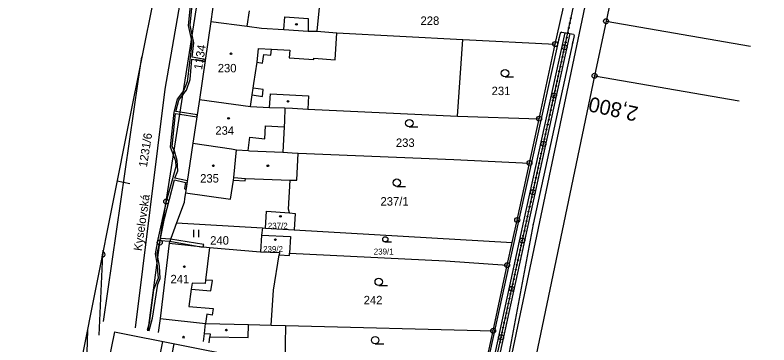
# Model space of a CAD drawing. Extents: x -548552 to -543113, y -1131925 to -1123599.
# Drawn here: x -547894.5 to -547742, y -1128809.3 to -1128742.6 of the extents above; entities that cross this region are included whole.
import ezdxf

# ---------------------------------------------------------------- set-up
doc = ezdxf.new("R2010")
doc.units = 0
for name, color, linetype in [('Hranice parcel', 7, 'Continuous'), ('HRANY', 7, 'Continuous'), ('Parcelní čísla', 7, 'Continuous'), ('Pop  PČ popisy', 7, 'Continuous'), ('Profile', 7, 'Continuous'), ('PROFILY NÁVRH', 7, 'Continuous'), ('STANIČENÍ', 7, 'Continuous'), ('Vnitřní kresba', 7, 'Continuous'), ('Vrstva 8', 7, 'Continuous'), ('Věcná břemena k části', 7, 'Continuous'), ('Značky bodu BP', 7, 'Continuous'), ('Značky budov', 7, 'Continuous'), ('Značky kultur', 7, 'Continuous')]:
    doc.layers.add(name, color=color, linetype=linetype)

msp = doc.modelspace()

# ---------------------------------------------------------------- linework, layer by layer
at = {"layer": 'Hranice parcel'}
for p, q in [((-547772.5, -1128732.35), (-547774.91, -1128743.86)), ((-547853.48, -1128733.93), (-547854.87, -1128743.9)), ((-547832.47, -1128736.13), (-547833.45, -1128745.9)), ((-547785.2, -1128748.48), (-547783.19, -1128739.49)), ((-547854.87, -1128743.9), (-547857.14, -1128759.68)), ((-547774.91, -1128743.86), (-547777.23, -1128754.88)), ((-547774.91, -1128743.86), (-547745.72, -1128748.9)), ((-547804.98, -1128763.06), (-547803.88, -1128747.58)), ((-547803.88, -1128747.58), (-547785.2, -1128748.48)), ((-547788.44, -1128763.56), (-547785.2, -1128748.48)), ((-547777.23, -1128754.88), (-547802.94, -1128877.23)), ((-547777.23, -1128754.88), (-547747.95, -1128759.98)), ((-547857.14, -1128759.68), (-547858.49, -1128768.53)), ((-547804.98, -1128763.06), (-547788.44, -1128763.56)), ((-547790.41, -1128772.52), (-547788.44, -1128763.56)), ((-547861.79, -1128784.61), (-547863.29, -1128788.73)), ((-547861.79, -1128784.61), (-547844.43, -1128785.62)), ((-547844.43, -1128785.62), (-547844.64, -1128787.09)), ((-547844.43, -1128785.62), (-547843.81, -1128785.66)), ((-547843.81, -1128785.66), (-547837.97, -1128786)), ((-547837.97, -1128786), (-547793.89, -1128788.58)), ((-547844.64, -1128787.09), (-547844.84, -1128790.44)), ((-547863.29, -1128788.73), (-547865.1, -1128803.91)), ((-547794.91, -1128793.15), (-547793.89, -1128788.58)), ((-547797.75, -1128806.42), (-547794.91, -1128793.15)), ((-547865.1, -1128803.91), (-547865.5, -1128806.76)), ((-547842.64, -1128805.29), (-547839.74, -1128805.37)), ((-547839.74, -1128805.37), (-547839.96, -1128815.03)), ((-547839.74, -1128805.37), (-547797.75, -1128806.42)), ((-547799.73, -1128815.42), (-547797.75, -1128806.42))]:
    msp.add_line(p, q, dxfattribs=at)
for points in [[(-547806.79, -1128888.51), (-547807.78, -1128877.02), (-547753.56, -1128619.34), (-547750.92, -1128605.27), (-547747.91, -1128589.66), (-547740.26, -1128539.03), (-547737.94, -1128522.98)], [(-547867.55, -1128806.35), (-547865.19, -1128788.58), (-547863.89, -1128780.29), (-547850.09, -1128692.04), (-547840.22, -1128670.71), (-547840.17, -1128670.51)], [(-547854.87, -1128743.9), (-547847.5, -1128744.89), (-547844.63, -1128745.26), (-547840.06, -1128745.51), (-547835.17, -1128745.86), (-547833.45, -1128745.9)], [(-547833.45, -1128745.9), (-547829.37, -1128746.21), (-547803.88, -1128747.58)], [(-547857.14, -1128759.68), (-547846.84, -1128761.12), (-547842.96, -1128761.27), (-547839.87, -1128761.38)], [(-547839.87, -1128761.38), (-547839.96, -1128764.06), (-547840.02, -1128765.19), (-547840.27, -1128770.3)], [(-547839.87, -1128761.38), (-547838.32, -1128761.46), (-547835.22, -1128761.61), (-547804.98, -1128763.06)], [(-547858.49, -1128768.53), (-547859.96, -1128778.55), (-547860.16, -1128779.69), (-547860.28, -1128780.49), (-547861.79, -1128784.61)], [(-547858.49, -1128768.53), (-547850.65, -1128769.67), (-547849.67, -1128769.82), (-547847.29, -1128770), (-547847.06, -1128770.02), (-547840.27, -1128770.3)], [(-547840.27, -1128770.3), (-547838.43, -1128770.45), (-547837.16, -1128770.5)], [(-547838.97, -1128782.59), (-547839.18, -1128781.85), (-547838.8, -1128775.96), (-547837.48, -1128776.01), (-547837.16, -1128770.5)], [(-547837.16, -1128770.5), (-547805.69, -1128771.79), (-547790.41, -1128772.52)], [(-547793.89, -1128788.58), (-547792.88, -1128784.03), (-547790.41, -1128772.52)], [(-547843.81, -1128785.66), (-547843.61, -1128782.25), (-547838.97, -1128782.59)], [(-547838.97, -1128782.59), (-547837.77, -1128782.69), (-547837.97, -1128786)], [(-547844.64, -1128787.09), (-547838.72, -1128787.39), (-547838.92, -1128790.72)], [(-547863.29, -1128788.73), (-547855.15, -1128789.6), (-547844.84, -1128790.44)], [(-547876.87, -1128791.39), (-547876.74, -1128790.98), (-547876.62, -1128790.14)], [(-547844.84, -1128790.44), (-547840.98, -1128790.62), (-547841.05, -1128791.07)], [(-547842.64, -1128805.29), (-547842.16, -1128798.21), (-547841.05, -1128791.07)], [(-547841.05, -1128791.07), (-547838.95, -1128791.2), (-547838.92, -1128790.72)], [(-547838.92, -1128790.72), (-547807.36, -1128792.25), (-547794.91, -1128793.15)], [(-547865.1, -1128803.91), (-547855.91, -1128804.91), (-547847.21, -1128805.15), (-547842.64, -1128805.29)], [(-547879.83, -1128806.19), (-547880.1, -1128815.43), (-547880.74, -1128823.64)]]:
    msp.add_lwpolyline(points, dxfattribs=at)
at = {"layer": 'HRANY'}
msp.add_line((-547783.87, -1128746.07), (-547781.52, -1128746.47), dxfattribs=at)
at = {"layer": 'Profile'}
for p, q in [((-547848.24, -1128648.59), (-547871.35, -1128763.87)), ((-547848.24, -1128648.59), (-547871.35, -1128763.87)), ((-547871.35, -1128763.87), (-547894.46, -1128879.16)), ((-547871.35, -1128763.87), (-547894.46, -1128879.16)), ((-547871.35, -1128763.87), (-547894.46, -1128879.16)), ((-547871.23, -1128776.72), (-547873.82, -1128776.2))]:
    msp.add_line(p, q, dxfattribs=at)
at = {"layer": 'PROFILY NÁVRH'}
for p, q in [((-547791.52, -1128784.29), (-547783.17, -1128746.2)), ((-547790.54, -1128784.51), (-547782.18, -1128746.36)), ((-547784.18, -1128746.29), (-547784.43, -1128747.43)), ((-547783.87, -1128746.07), (-547784.18, -1128746.29)), ((-547781.33, -1128746.72), (-547781.62, -1128748.05)), ((-547781.52, -1128746.47), (-547781.33, -1128746.72)), ((-547784.43, -1128747.43), (-547792.64, -1128784.23)), ((-547781.62, -1128748.05), (-547789.64, -1128784.89)), ((-547792.64, -1128784.23), (-547800.18, -1128818.71)), ((-547799.09, -1128818.86), (-547791.52, -1128784.29)), ((-547798.11, -1128819.08), (-547790.54, -1128784.51)), ((-547789.64, -1128784.89), (-547796.19, -1128819.57))]:
    msp.add_line(p, q, dxfattribs=at)
at = {"layer": 'STANIČENÍ'}
for p, q in [((-547782.72, -1128746.5), (-547775.1, -1128711.64)), ((-547791.03, -1128784.4), (-547782.72, -1128746.5)), ((-547784.47, -1128747.61), (-547784.39, -1128747.22)), ((-547781.69, -1128748.35), (-547781.59, -1128747.9)), ((-547798.6, -1128818.97), (-547791.03, -1128784.4)), ((-547792.69, -1128784.44), (-547792.61, -1128784.06)), ((-547789.68, -1128785.07), (-547789.6, -1128784.72))]:
    msp.add_line(p, q, dxfattribs=at)
for centre, radius in [((-547782.01, -1128743.25), 0.1), ((-547782.44, -1128745.2), 0.1), ((-547782.23, -1128744.23), 0.1), ((-547782.65, -1128746.18), 0.1), ((-547783.08, -1128748.13), 0.1), ((-547782.87, -1128747.16), 0.1), ((-547783.3, -1128749.11), 0.5), ((-547783.51, -1128750.09), 0.1), ((-547783.3, -1128749.11), 0.1), ((-547783.72, -1128751.06), 0.1), ((-547784.15, -1128753.02), 0.1), ((-547783.94, -1128752.04), 0.1), ((-547784.37, -1128753.99), 0.1), ((-547784.79, -1128755.95), 0.1), ((-547784.58, -1128754.97), 0.1), ((-547785.01, -1128756.92), 0.1), ((-547785.44, -1128758.88), 0.5), ((-547785.44, -1128758.88), 0.1), ((-547785.22, -1128757.9), 0.1), ((-547785.65, -1128759.85), 0.1), ((-547786.08, -1128761.81), 0.1), ((-547785.87, -1128760.83), 0.1), ((-547786.51, -1128763.76), 0.1), ((-547786.29, -1128762.78), 0.1), ((-547786.72, -1128764.74), 0.1), ((-547787.15, -1128766.69), 0.1), ((-547786.94, -1128765.72), 0.1), ((-547787.58, -1128768.65), 0.5), ((-547787.36, -1128767.67), 0.1), ((-547787.79, -1128769.62), 0.1), ((-547787.58, -1128768.65), 0.1), ((-547788.01, -1128770.6), 0.1), ((-547788.44, -1128772.55), 0.1), ((-547788.22, -1128771.58), 0.1), ((-547788.86, -1128774.51), 0.1), ((-547788.65, -1128773.53), 0.1), ((-547789.08, -1128775.48), 0.1), ((-547789.51, -1128777.44), 0.1), ((-547789.29, -1128776.46), 0.1), ((-547789.72, -1128778.41), 0.5), ((-547789.72, -1128778.41), 0.1), ((-547790.15, -1128780.37), 0.1), ((-547789.93, -1128779.39), 0.1), ((-547790.36, -1128781.34), 0.1), ((-547790.79, -1128783.3), 0.1), ((-547790.58, -1128782.32), 0.1), ((-547791.01, -1128784.27), 0.1), ((-547791.43, -1128786.23), 0.1), ((-547791.22, -1128785.25), 0.1), ((-547791.86, -1128788.18), 0.5), ((-547791.86, -1128788.18), 0.1), ((-547791.65, -1128787.2), 0.1), ((-547792.08, -1128789.16), 0.1), ((-547792.5, -1128791.11), 0.1), ((-547792.29, -1128790.14), 0.1), ((-547792.72, -1128792.09), 0.1), ((-547793.14, -1128794.04), 0.1), ((-547792.93, -1128793.07), 0.1), ((-547793.36, -1128795.02), 0.1), ((-547793.79, -1128796.97), 0.1), ((-547793.57, -1128796), 0.1), ((-547794, -1128797.95), 0.5), ((-547794.21, -1128798.93), 0.1), ((-547794, -1128797.95), 0.1), ((-547794.43, -1128799.9), 0.1), ((-547794.86, -1128801.86), 0.1), ((-547794.64, -1128800.88), 0.1), ((-547795.07, -1128802.83), 0.1), ((-547795.5, -1128804.79), 0.1), ((-547795.28, -1128803.81), 0.1), ((-547795.71, -1128805.76), 0.1), ((-547796.14, -1128807.72), 0.5), ((-547796.14, -1128807.72), 0.1), ((-547795.93, -1128806.74), 0.1), ((-547796.35, -1128808.7), 0.1)]:
    msp.add_circle(centre, radius, dxfattribs=at)
at = {"layer": 'Vnitřní kresba'}
for p, q in [((-547852.32, -1128689.57), (-547864.18, -1128757.61)), ((-547847.5, -1128744.89), (-547847.07, -1128741.73)), ((-547840.06, -1128745.51), (-547839.9, -1128742.96)), ((-547839.9, -1128742.96), (-547835.16, -1128743.31)), ((-547835.16, -1128743.31), (-547835.17, -1128745.86)), ((-547829.74, -1128751.66), (-547829.37, -1128746.21)), ((-547845.51, -1128752.13), (-547845.2, -1128749.34)), ((-547845.2, -1128749.34), (-547842.57, -1128749.48)), ((-547842.72, -1128750.7), (-547842.57, -1128749.48)), ((-547842.57, -1128749.48), (-547838.89, -1128749.73)), ((-547838.89, -1128749.73), (-547839, -1128751.27)), ((-547869.55, -1128756.03), (-547868.79, -1128751.08)), ((-547844.41, -1128752.32), (-547844.11, -1128750.57)), ((-547844.11, -1128750.57), (-547842.72, -1128750.7)), ((-547839, -1128751.27), (-547834.03, -1128751.57)), ((-547834.03, -1128751.57), (-547834.01, -1128751.34)), ((-547834.01, -1128751.34), (-547829.74, -1128751.66)), ((-547846.19, -1128756.43), (-547845.51, -1128752.13)), ((-547845.51, -1128752.13), (-547844.41, -1128752.32)), ((-547876.55, -1128804.54), (-547869.55, -1128756.03)), ((-547864.18, -1128757.61), (-547870.15, -1128805.83)), ((-547846.51, -1128758.76), (-547846.32, -1128757.39)), ((-547846.32, -1128757.39), (-547846.19, -1128756.43)), ((-547844.24, -1128757.68), (-547846.32, -1128757.39)), ((-547846.84, -1128761.12), (-547846.51, -1128758.76)), ((-547846.51, -1128758.76), (-547844.43, -1128759.05)), ((-547844.43, -1128759.05), (-547844.24, -1128757.68)), ((-547842.96, -1128761.27), (-547842.82, -1128758.53)), ((-547842.82, -1128758.53), (-547835.08, -1128758.91)), ((-547835.08, -1128758.91), (-547835.22, -1128761.61)), ((-547850.22, -1128775.47), (-547849.67, -1128769.82)), ((-547850.3, -1128775.96), (-547850.22, -1128775.47)), ((-547850.22, -1128775.47), (-547847.88, -1128775.61)), ((-547847.91, -1128776.1), (-547847.88, -1128775.61)), ((-547847.88, -1128775.61), (-547838.8, -1128775.96)), ((-547850.88, -1128779.79), (-547850.3, -1128775.96)), ((-547850.3, -1128775.96), (-547847.91, -1128776.1)), ((-547859.96, -1128778.55), (-547850.88, -1128779.79)), ((-547855.15, -1128789.6), (-547855.93, -1128796.16)), ((-547877.47, -1128807.33), (-547876.74, -1128790.98)), ((-547858.64, -1128796.76), (-547858.82, -1128798.01)), ((-547856.02, -1128796.86), (-547858.64, -1128796.76)), ((-547855.93, -1128796.16), (-547856.02, -1128796.86)), ((-547854.55, -1128796.27), (-547855.93, -1128796.16)), ((-547854.83, -1128798.33), (-547854.55, -1128796.27)), ((-547858.82, -1128798.01), (-547859.32, -1128801.51)), ((-547858.82, -1128798.01), (-547854.83, -1128798.33)), ((-547859.32, -1128801.51), (-547854.42, -1128801.91)), ((-547855.66, -1128803.07), (-547855.91, -1128804.91)), ((-547854.6, -1128803.25), (-547855.66, -1128803.07)), ((-547854.42, -1128801.91), (-547854.6, -1128803.25)), ((-547856.14, -1128806.99), (-547855.91, -1128804.91)), ((-547847.32, -1128807.77), (-547847.21, -1128805.15)), ((-547856.32, -1128808.6), (-547856.14, -1128806.99)), ((-547856.14, -1128806.99), (-547854.98, -1128807)), ((-547855.19, -1128808.82), (-547855.05, -1128807.62)), ((-547854.98, -1128807), (-547855.05, -1128807.62)), ((-547855.05, -1128807.62), (-547847.32, -1128807.77))]:
    msp.add_line(p, q, dxfattribs=at)
msp.add_lwpolyline([(-547847.29, -1128770), (-547846.97, -1128767.28), (-547843.92, -1128767.64), (-547843.81, -1128764.99), (-547840.02, -1128765.19)], dxfattribs=at)
at = {"layer": 'Vrstva 8'}
for p, q in [((-547874.37, -1128806.61), (-547887.56, -1128872.35)), ((-547874.37, -1128806.61), (-547848.28, -1128811.83)), ((-547864.64, -1128808.56), (-547877.81, -1128874.29)), ((-547862.34, -1128809.02), (-547875.52, -1128874.75))]:
    msp.add_line(p, q, dxfattribs=at)
at = {"layer": 'Věcná břemena k části'}
msp.add_line((-547867.77, -1128806.3), (-547867.36, -1128806.38), dxfattribs=at)
for points in [[(-547858.7, -1128737.3), (-547859.45, -1128744.7), (-547858.8, -1128747.74), (-547858.68, -1128748.28), (-547859.65, -1128756.11), (-547860.39, -1128757.9), (-547861.67, -1128759.61), (-547862.37, -1128762.24), (-547863.1, -1128769.22), (-547862.43, -1128770.98), (-547862.04, -1128772.04), (-547861.96, -1128773.28), (-547863.89, -1128780.29), (-547865.61, -1128787.92), (-547866.12, -1128790.83), (-547865.75, -1128792.76), (-547865.53, -1128795.79), (-547866.45, -1128798.11), (-547867.35, -1128804.84), (-547867.77, -1128806.3)], [(-547865.59, -1128797.01), (-547865.13, -1128795.87), (-547865.22, -1128793.37), (-547865.58, -1128791.53), (-547865.72, -1128790.83), (-547865.13, -1128788.18), (-547863.14, -1128788.32), (-547856.85, -1128789.42), (-547856.38, -1128789.47), (-547856.3, -1128789), (-547862.99, -1128787.92), (-547865.06, -1128787.78), (-547864.24, -1128783.74), (-547862.24, -1128775.94), (-547860, -1128776.46), (-547860.16, -1128777.63), (-547859.88, -1128777.99), (-547859.61, -1128776.14), (-547862.11, -1128775.56), (-547861.52, -1128774.08), (-547861.64, -1128771.98), (-547862.25, -1128769.82), (-547862.69, -1128769.15), (-547861.99, -1128762.5), (-547861.13, -1128762.64), (-547857.68, -1128763.19), (-547857.61, -1128762.79), (-547861.07, -1128762.24), (-547861.92, -1128762.11), (-547861.31, -1128759.79), (-547860.52, -1128758.74), (-547859.8, -1128757.78), (-547859.06, -1128755.65), (-547858.67, -1128751.52), (-547856.04, -1128752.02), (-547855.98, -1128751.62), (-547858.63, -1128751.12), (-547858.28, -1128748.26), (-547858.63, -1128746.63), (-547859.05, -1128744.68), (-547858.35, -1128737.84)], [(-547867.36, -1128806.38), (-547866.65, -1128803.85), (-547865.59, -1128797.01)]]:
    msp.add_lwpolyline(points, dxfattribs=at)
at = {"layer": 'Značky bodu BP'}
msp.add_line((-547876.69, -1128790.48), (-547876.88, -1128791.46), dxfattribs=at)
for centre, radius in [((-547774.91, -1128743.86), 0.5), ((-547774.91, -1128743.86), 0.0303), ((-547785.2, -1128748.48), 0.5), ((-547785.2, -1128748.48), 0.0303), ((-547777.23, -1128754.88), 0.5), ((-547777.23, -1128754.88), 0.0303), ((-547788.44, -1128763.56), 0.5), ((-547788.44, -1128763.56), 0.0303), ((-547790.41, -1128772.52), 0.5), ((-547790.41, -1128772.52), 0.0303), ((-547863.89, -1128780.29), 0.5), ((-547863.89, -1128780.29), 0.0303), ((-547792.88, -1128784.03), 0.5), ((-547792.88, -1128784.03), 0.0303), ((-547865.19, -1128788.58), 0.5), ((-547865.19, -1128788.58), 0.0303), ((-547876.74, -1128790.98), 0.0303), ((-547794.91, -1128793.15), 0.5), ((-547794.91, -1128793.15), 0.0303), ((-547797.75, -1128806.42), 0.5), ((-547797.75, -1128806.42), 0.0303)]:
    msp.add_circle(centre, radius, dxfattribs=at)
msp.add_arc((-547876.74, -1128790.98), 0.5, 253.9909, 83.3399, dxfattribs=at)
at = {"layer": 'Značky budov'}
msp.add_line((-547860.56, -1128807.75), (-547860.22, -1128807.81), dxfattribs=at)
for centre in [(-547837.54, -1128744.48), (-547850.77, -1128750.43), (-547839.24, -1128760.06), (-547851.27, -1128763.48), (-547854.35, -1128773.06), (-547843.31, -1128773.06), (-547840.78, -1128783.28), (-547841.81, -1128788), (-547860.21, -1128793.46), (-547851.72, -1128806.27)]:
    msp.add_circle(centre, 0.175, dxfattribs=at)
msp.add_arc((-547860.39, -1128807.76), 0.175, 341.7014, 175.6294, dxfattribs=at)
at = {"layer": 'Značky kultur'}
for p, q in [((-547795.35, -1128755.1), (-547793.6, -1128755.1)), ((-547814.71, -1128765.21), (-547812.96, -1128765.21)), ((-547817.24, -1128777.24), (-547815.49, -1128777.24)), ((-547858.27, -1128787.5), (-547858.27, -1128786)), ((-547857.27, -1128787.5), (-547857.27, -1128786)), ((-547819.57, -1128788.45), (-547818.34, -1128788.45)), ((-547820.9, -1128797.26), (-547819.15, -1128797.26)), ((-547821.61, -1128809.06), (-547819.86, -1128809.06))]:
    msp.add_line(p, q, dxfattribs=at)
for centre, radius in [((-547795.35, -1128754.35), 0.75), ((-547814.71, -1128764.46), 0.75), ((-547817.24, -1128776.49), 0.75), ((-547819.57, -1128787.93), 0.525), ((-547820.9, -1128796.51), 0.75), ((-547821.61, -1128808.31), 0.75)]:
    msp.add_circle(centre, radius, dxfattribs=at)

# ---------------------------------------------------------------- texts
at = {"layer": 'Parcelní čísla'}
for s, height, p in [('228', 1.7, (-547812.44, -1128744.6)), ('230', 1.7, (-547853.46, -1128754.19)), ('231', 1.7, (-547798.06, -1128758.79)), ('234', 1.7, (-547853.95, -1128766.8)), ('233', 1.7, (-547817.42, -1128769.26)), ('235', 1.7, (-547857.02, -1128776.46)), ('237/1', 1.7, (-547820.54, -1128781.11)), ('237/2', 1.2, (-547843.33, -1128785.79)), ('240', 1.7, (-547854.99, -1128789)), ('239/2', 1.2, (-547844.28, -1128790.5)), ('239/1', 1.2, (-547821.9, -1128791)), ('241', 1.7, (-547863.02, -1128796.81)), ('242', 1.7, (-547823.94, -1128801.06))]:
    msp.add_text(s, height=height, dxfattribs=at).set_placement(p)
for s, p in [('1134', (-547856.65, -1128753.76)), ('1231/6', (-547867.8, -1128773.46))]:
    msp.add_text(s, height=1.7, rotation=81, dxfattribs=at).set_placement(p)
at = {"layer": 'Pop  PČ popisy'}
msp.add_text('Kyselovská', height=1.7, rotation=82, dxfattribs=at).set_placement((-547868.83, -1128790.36))
at = {"layer": 'STANIČENÍ'}
msp.add_text('2,800', height=3, rotation=167.633, dxfattribs=at).set_placement((-547768.22, -1128761.23))

doc.saveas('drawing.dxf')
